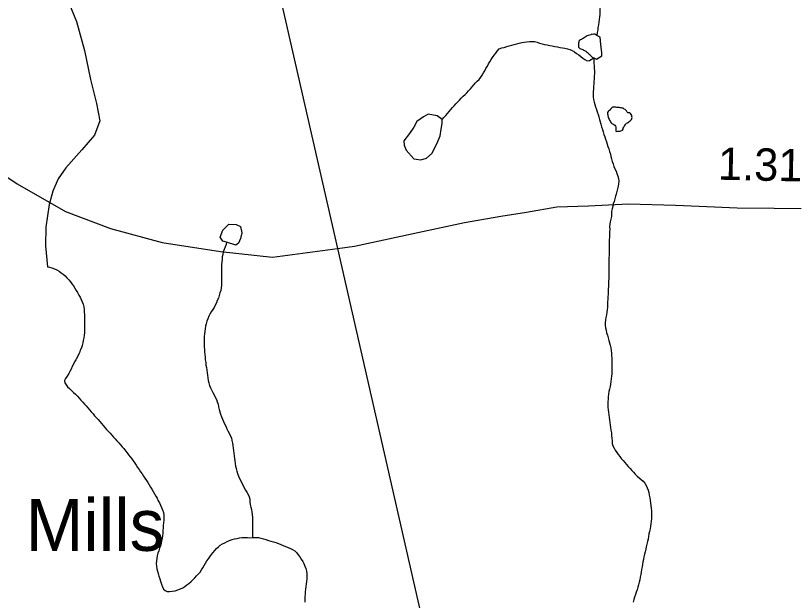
# Model space of a CAD drawing. Extents: x 1950930 to 2061844, y 904556 to 1017002.
# Drawn here: x 1987298 to 1990305, y 918154 to 920409 of the extents above; entities that cross this region are included whole.
import ezdxf

# ---------------------------------------------------------------- set-up
doc = ezdxf.new("R2010")
doc.units = 0
for name, color, linetype in [('Exist Civil Demographics Community Label', 7, 'Continuous'), ('Exist Hydrographic Creek Single Shore', 7, 'Continuous'), ('Exist Hydrographic Misc Water Feature', 7, 'Continuous'), ('Exist Road Primary US Structure Standard Bridge CELL', 7, 'Continuous'), ('Exist Road Secondary Type 51 Attributed', 7, 'Continuous'), ('Exist Utilities Electrical Transmission Line', 7, 'Continuous')]:
    doc.layers.add(name, color=color, linetype=linetype)

msp = doc.modelspace()

# ---------------------------------------------------------------- linework, layer by layer
at = {"layer": 'Exist Hydrographic Creek Single Shore'}
for points in [[(1987699.2, 921091.7), (1987670.7, 920964.6), (1987631.6, 920871.9), (1987604.1, 920799.4), (1987572.7, 920731.1), (1987527.4, 920650.7), (1987504.2, 920566.7), (1987506.7, 920492.7), (1987513, 920437), (1987533.8, 920387.2), (1987564.7, 920275), (1987587.7, 920163.1), (1987610.4, 920069.9), (1987623.2, 920003.9), (1987603.3, 919947.7), (1987553.8, 919891.4), (1987492.3, 919822.8), (1987463, 919779.9), (1987441.5, 919732), (1987427.9, 919681.3), (1987414.6, 919594), (1987413.2, 919521.6), (1987422, 919441.1)], [(1989559.7, 920523.6), (1989557.6, 920513.8), (1989555.8, 920503.1), (1989554.5, 920493.2), (1989553.7, 920483.5), (1989553.3, 920473.4), (1989552.7, 920463.8), (1989552.3, 920453.7), (1989551.9, 920443.2), (1989551.5, 920433.5), (1989551.1, 920423.8), (1989550.6, 920413.8), (1989550, 920404.2), (1989548.8, 920394.2), (1989547.4, 920383.5), (1989545.7, 920373.5), (1989544.1, 920364.1), (1989542.9, 920354), (1989541.2, 920344.2), (1989539.4, 920332.7)], [(1989527.5, 920246.1), (1989527.9, 920236.2), (1989528.7, 920225.6), (1989529.1, 920215.7), (1989529.7, 920205.9), (1989530.6, 920196), (1989530.1, 920186), (1989529.7, 920176.2), (1989529.3, 920165.4), (1989528.5, 920155.7), (1989528.1, 920146.1), (1989527.3, 920136.1), (1989527.1, 920126.4), (1989526, 920115.6), (1989525.6, 920105.9), (1989525.8, 920096.1), (1989526.7, 920086.2), (1989528.9, 920076.2), (1989531.6, 920066.4), (1989534.7, 920057), (1989538.1, 920047.2), (1989540.8, 920038.2), (1989544.3, 920028.4), (1989547, 920019.5), (1989549.6, 920009.3), (1989552.7, 919999.5), (1989555.4, 919990.2), (1989558, 919980.4), (1989560.9, 919970.7), (1989563.8, 919961.4), (1989566.6, 919951.5), (1989570.3, 919942.5), (1989573.4, 919932.6), (1989576.5, 919923.2), (1989579.6, 919914.2), (1989582.6, 919904.5), (1989586.3, 919895.3), (1989588.8, 919885.3), (1989591.9, 919875.4), (1989594.1, 919866.6), (1989596.8, 919856.5), (1989599.4, 919846.7), (1989602.1, 919837.4), (1989605.6, 919827.6), (1989609.5, 919818.4), (1989613.6, 919809.2), (1989617.3, 919800.6), (1989620.6, 919790.3), (1989623.2, 919780.6), (1989624.1, 919770.8), (1989623.6, 919760.6), (1989622.2, 919751.2), (1989619.7, 919741.3), (1989617.1, 919731.2), (1989614.2, 919721.4), (1989612, 919712.5), (1989609.1, 919702.8), (1989606, 919693.1), (1989603.1, 919683.4), (1989600.7, 919673.7), (1989598.2, 919663.8), (1989596.2, 919654), (1989596.6, 919644.2), (1989595.8, 919634.2), (1989593.7, 919624.4), (1989590.8, 919614.6), (1989589.2, 919604.8), (1989588.6, 919595.1), (1989589.4, 919585.3), (1989589, 919575.1), (1989588.6, 919565.5), (1989588.2, 919555), (1989587.4, 919545), (1989587.4, 919535.3), (1989587.6, 919525.5), (1989587.1, 919515.4), (1989587.1, 919504.8), (1989586.7, 919495.2), (1989586.7, 919485), (1989586.3, 919475.3), (1989586.5, 919465.5), (1989586.5, 919455.4), (1989585.9, 919444.9), (1989586.1, 919435.2), (1989585.7, 919425.1), (1989585.7, 919415.4), (1989585.3, 919405.7), (1989585.3, 919394.7), (1989584.9, 919385.1), (1989584.7, 919375.3), (1989584.3, 919365.3), (1989583.9, 919355.6), (1989583.3, 919344.7), (1989583.5, 919334.9), (1989582.6, 919325.3), (1989582.2, 919315.2), (1989581.4, 919305.6), (1989581, 919294.7), (1989580.6, 919285.1), (1989579.4, 919275)], [(1987422, 919441.1), (1987429.4, 919439.2), (1987438.6, 919436.6), (1987448.2, 919433.1), (1987457.3, 919428.8), (1987466.3, 919423.9), (1987474.1, 919417.8), (1987481.7, 919412.2), (1987489.5, 919405.4), (1987496.6, 919397.8), (1987503.2, 919391), (1987510, 919382.7), (1987515.5, 919374.6), (1987521.2, 919366.8), (1987526.8, 919358.7), (1987532.5, 919349.3), (1987537.4, 919341.2), (1987542.8, 919331.8), (1987547.3, 919323.4), (1987551.8, 919314.7), (1987555.7, 919305.6), (1987559.4, 919296.5), (1987561, 919286.5), (1987562.5, 919276.6), (1987562.7, 919265.9), (1987563.7, 919256.1), (1987564.1, 919246.2), (1987564.3, 919236.5), (1987563.9, 919226.4), (1987563.7, 919215.9), (1987564.3, 919206), (1987564.3, 919196.3), (1987563.9, 919186.3), (1987562.7, 919176.6), (1987561.4, 919166.7), (1987559.4, 919156.8), (1987557.3, 919147), (1987554.9, 919137.2), (1987552, 919127.5), (1987547.9, 919118.5), (1987544.2, 919108.8), (1987539.7, 919099.8), (1987535.2, 919090.7), (1987530.5, 919082.1), (1987525.6, 919073.9), (1987521.2, 919064.9), (1987516.7, 919056.3), (1987512.6, 919046.3), (1987508.1, 919037.3), (1987503.6, 919028.6), (1987497.1, 919019.4), (1987490.3, 919009.9), (1987487.2, 919001.8), (1987488.4, 918993.5), (1987492.9, 918985.2), (1987498.9, 918977.7), (1987505.9, 918971.1), (1987513.7, 918963.4), (1987521.2, 918956.1), (1987529, 918949.2), (1987536.8, 918941.5), (1987544, 918933.9), (1987550.4, 918926.6), (1987557.1, 918919), (1987563.7, 918911.5), (1987570.5, 918904), (1987576.8, 918896.5), (1987583.2, 918889), (1987590.1, 918881.5), (1987596.9, 918874), (1987603.3, 918866.5), (1987609.6, 918859.1), (1987616.4, 918851.5), (1987622.7, 918843.6), (1987629.7, 918836.1), (1987636.5, 918828.6), (1987642.8, 918821.2), (1987649.2, 918813.7), (1987655.8, 918806.2), (1987662.9, 918798.6), (1987669.3, 918791.1), (1987675.7, 918783.6), (1987682.2, 918777), (1987689, 918769.5), (1987696, 918761.9), (1987702.7, 918754.4), (1987709.1, 918746.9), (1987715.4, 918739.4), (1987722.2, 918731.1), (1987728.1, 918723.4), (1987734.1, 918716), (1987740.4, 918707.7), (1987746.2, 918699.5), (1987751.7, 918691.8), (1987758.1, 918683.5), (1987763.4, 918675), (1987768.9, 918666.9), (1987774.3, 918658.7), (1987780, 918650.1), (1987786, 918641.9)], [(1989579.4, 919275), (1989578.5, 919265.5), (1989576.5, 919255.7), (1989574.8, 919245.7), (1989573.2, 919235.1), (1989572.4, 919225.4), (1989572, 919215.4), (1989573.4, 919205.8), (1989575.3, 919196.6), (1989577.3, 919186.6), (1989580.4, 919176.7), (1989583, 919167), (1989585.5, 919156.8), (1989588.4, 919147.9), (1989590.8, 919137.8), (1989593.1, 919128.1), (1989595.3, 919118.1), (1989596.2, 919108.1), (1989596.6, 919098.4), (1989597.2, 919088.5), (1989597.2, 919078.8), (1989597.6, 919069), (1989597.6, 919058), (1989597.6, 919048.3), (1989597.8, 919038.5), (1989597.4, 919028.5), (1989596.2, 919018.9), (1989595.1, 919008.1), (1989594.1, 918998.5), (1989592.9, 918988.6), (1989591.2, 918978.6), (1989589, 918968.8), (1989586.5, 918959.1), (1989585.1, 918949.5), (1989583.9, 918939.6), (1989583, 918929.6), (1989582.2, 918920), (1989582.2, 918909.4), (1989582.6, 918899.2), (1989583, 918889.4), (1989584.5, 918879.5), (1989585.3, 918869.6), (1989586.7, 918860), (1989588, 918850.1), (1989589.8, 918840.1), (1989591, 918830.2), (1989592.5, 918820.6), (1989594.1, 918810.6), (1989595.6, 918800.7), (1989596.6, 918789.9), (1989597.2, 918780.2), (1989598.4, 918769.4), (1989599.2, 918759.5), (1989601.9, 918750.5), (1989606, 918741.4), (1989610.9, 918733), (1989616.5, 918724.8), (1989621.8, 918716.7), (1989628.2, 918708.8), (1989634.1, 918701.4), (1989640.9, 918693.1), (1989647.6, 918685.6), (1989654.2, 918678.1), (1989661, 918670.6), (1989667.7, 918663.1), (1989674.5, 918655.5), (1989681.5, 918648), (1989687.8, 918640.5), (1989695.2, 918633.7), (1989703, 918626.9), (1989710.8, 918620.4), (1989718.2, 918613.5), (1989724.5, 918606.2), (1989729.5, 918597.7), (1989734, 918588.4), (1989737, 918579.5), (1989739.7, 918569.8), (1989742, 918559.6), (1989743.6, 918550.1), (1989745.4, 918540), (1989746.7, 918530.1), (1989747.5, 918519.4), (1989748.7, 918509.5), (1989749.8, 918499.6), (1989749.8, 918489.9), (1989750.4, 918480.1), (1989750, 918470), (1989749.3, 918459.4), (1989748.1, 918449.5), (1989747.1, 918440), (1989745, 918430.1), (1989742.8, 918420.3), (1989740.7, 918410.4), (1989739.1, 918400.6), (1989737, 918390.8), (1989735, 918380.9), (1989732.5, 918371.2), (1989730.5, 918361.3), (1989728, 918351.6), (1989726, 918341.7)], [(1987786, 918641.9), (1987791.9, 918633.7), (1987797.2, 918625.2), (1987803, 918617), (1987808.5, 918608.5), (1987813.4, 918600.4), (1987818.4, 918591.2), (1987823.3, 918583.1), (1987828.6, 918573.8), (1987833.5, 918565.7), (1987838.9, 918556.3), (1987843.8, 918547.9), (1987848.7, 918538.6), (1987853, 918529.9), (1987857.7, 918521.5), (1987861.6, 918512.4), (1987865.3, 918503.2), (1987868.4, 918493.5), (1987870.2, 918484.3), (1987870.5, 918473.6), (1987869.6, 918463.7), (1987868.8, 918453.2), (1987868, 918443.1), (1987867.2, 918433.5), (1987866.8, 918423.5), (1987865.7, 918413.9), (1987864.7, 918403.1), (1987863.1, 918393.2), (1987861.4, 918383.7), (1987859.8, 918373.8), (1987856.9, 918364.1), (1987853.6, 918354.9), (1987850.4, 918345.2), (1987847.3, 918336.3), (1987844.8, 918326.6), (1987842.8, 918316.7), (1987841.3, 918306), (1987840.5, 918296.3), (1987841.5, 918286.5), (1987843.2, 918276.4), (1987845.4, 918266.4), (1987848.1, 918257.5), (1987851.2, 918247.7), (1987854.7, 918237.8), (1987857.1, 918227.7), (1987860.8, 918216.2), (1987864.3, 918206.3), (1987868.8, 918197.9), (1987874.6, 918192.2), (1987882.5, 918188.6), (1987892.2, 918188.3), (1987902.6, 918189.1), (1987913.5, 918191.5), (1987924.2, 918194.3), (1987933.8, 918198.2), (1987943, 918202.1), (1987951.2, 918207.7), (1987958.8, 918213.5), (1987966.6, 918219.5), (1987974.8, 918226.8), (1987982.2, 918233.5), (1987989.4, 918240.5), (1987996.1, 918248.8), (1988002.9, 918255.8), (1988009.7, 918262.9), (1988015.2, 918271.4), (1988020.1, 918280), (1988025.3, 918288.1), (1988030.6, 918297.2), (1988035.9, 918306.1), (1988042.1, 918314.5), (1988047.8, 918321.7), (1988054, 918330.5), (1988060.5, 918338.5), (1988066.5, 918346.5), (1988073.2, 918353.9), (1988080.4, 918360.9), (1988087.8, 918366.8), (1988095.8, 918372), (1988104.6, 918376.7), (1988114.1, 918381.4), (1988123.1, 918384.9), (1988132.9, 918388.7), (1988142.8, 918390.9), (1988152.4, 918393), (1988162.2, 918395.2), (1988172.3, 918396.9), (1988181.9, 918396.7), (1988192.2, 918396.3), (1988202.2, 918396), (1988212.1, 918396.2)], [(1988212.1, 918396.2), (1988224.4, 918396.7), (1988234.6, 918397.1), (1988244.5, 918394.4), (1988253.7, 918391.8), (1988263.5, 918389.1), (1988273.2, 918385.6), (1988282.4, 918383), (1988292.4, 918379.5), (1988301.9, 918376.8), (1988311.9, 918373.2), (1988321.2, 918369.8), (1988330.4, 918366.4), (1988339.8, 918362.2), (1988349, 918358.7), (1988358.1, 918354.5), (1988366.3, 918350.4), (1988374.7, 918345), (1988382.1, 918338.3), (1988388.4, 918330), (1988394.2, 918321.8), (1988399.7, 918313.2), (1988405.4, 918304.2), (1988410.4, 918295.8), (1988414.2, 918286.7), (1988417.3, 918276.9), (1988419.6, 918267.2), (1988420.8, 918257.3), (1988421.8, 918247.3), (1988421.4, 918237.3), (1988420.6, 918227.6), (1988419, 918217.8), (1988417.3, 918207.9), (1988416.1, 918197.5), (1988415.3, 918187.4), (1988414.9, 918177.8), (1988414, 918167.8), (1988414, 918158), (1988413.6, 918147.6)], [(1989726, 918341.7), (1989723.9, 918331.9), (1989721.5, 918322.1), (1989719.4, 918312.3), (1989717.4, 918302.5), (1989715.7, 918292.9), (1989714.1, 918283), (1989712.4, 918273.2), (1989710.8, 918263.2), (1989709.2, 918253.4), (1989707.1, 918243.5), (1989705.1, 918233.7), (1989703, 918224.3), (1989700.5, 918214.5), (1989698.1, 918204.8), (1989694.8, 918195.4), (1989691.9, 918185.8), (1989688.6, 918176.2), (1989685.4, 918166.8), (1989682.5, 918157.2), (1989679.6, 918147.5)]]:
    msp.add_lwpolyline(points, dxfattribs=at)
at = {"layer": 'Exist Hydrographic Misc Water Feature'}
for points in [[(1989539.4, 920332.7), (1989535.9, 920335.3), (1989532.6, 920337.8), (1989527.9, 920338.1), (1989523.8, 920337.1), (1989519.7, 920337.3), (1989516, 920335.9), (1989511.1, 920334.1), (1989506.2, 920332.5), (1989502.5, 920331), (1989498.4, 920328.8), (1989494.9, 920326.4), (1989490.6, 920323.9), (1989487.3, 920321.5), (1989483.6, 920320.1), (1989479.9, 920317.8), (1989476.2, 920315.9), (1989472.7, 920313.6), (1989470.3, 920311.2), (1989469.7, 920307.2), (1989469, 920303.2), (1989469.2, 920299.9), (1989469, 920295.5), (1989468.6, 920291.5), (1989469.4, 920288.1), (1989471.5, 920285), (1989474, 920282.6), (1989477.6, 920281.6), (1989482.4, 920279.7), (1989485.2, 920278.1), (1989488.7, 920276.3), (1989492.6, 920274.9), (1989496.9, 920272.2), (1989500, 920269.6), (1989504.1, 920267), (1989507.4, 920263.7), (1989510, 920261.2), (1989513.3, 920258), (1989515.4, 920255.2), (1989518.7, 920251.8), (1989521.5, 920249.3), (1989527.5, 920246.1)], [(1989527.5, 920246.1), (1989539, 920241.9), (1989559.5, 920254.6), (1989559.3, 920266), (1989554.7, 920297.8), (1989552.7, 920325.8), (1989539.4, 920332.7)], [(1988943.7, 920009.3), (1988950, 920016.8), (1988956.8, 920024.7), (1988963.2, 920031.9), (1988969.9, 920039.4), (1988976.3, 920047.4), (1988983.1, 920054.9), (1988989.8, 920061.9), (1988996.4, 920069), (1989003.2, 920076.5), (1989010.3, 920083.6), (1989017.1, 920091), (1989024.3, 920098.1), (1989031.5, 920105.5), (1989038, 920111.9), (1989045.2, 920118.8), (1989052, 920127.1), (1989058.3, 920134.3), (1989064.9, 920142.3), (1989071.6, 920149.8), (1989078.2, 920156.9), (1989085.8, 920163.4), (1989092.2, 920171.4), (1989097.7, 920179.4), (1989102.6, 920188.4), (1989107.3, 920196.2), (1989112.2, 920205.3), (1989117.6, 920214.2), (1989122.5, 920223.2), (1989127.2, 920231.4), (1989132.5, 920240.3), (1989137.7, 920248.4), (1989143.4, 920256.5), (1989149.8, 920264.5), (1989155.7, 920272.5), (1989163.1, 920281.5), (1989173.1, 920284.5), (1989182.8, 920286.7), (1989192.2, 920289.7), (1989201.6, 920293.1), (1989211.5, 920295.3), (1989221.1, 920297.4), (1989230.6, 920300.5), (1989240.8, 920303), (1989250, 920305.2), (1989259.7, 920307.4), (1989269.7, 920308.7), (1989279.8, 920310), (1989290, 920310.1), (1989299.5, 920309.1), (1989309.3, 920306.4), (1989318.9, 920303.7), (1989328.8, 920301), (1989338, 920298.4), (1989348.1, 920296.4), (1989357.9, 920294.6), (1989367.7, 920292.6), (1989377.6, 920290.4), (1989387.4, 920288.4), (1989396.9, 920286.6), (1989406.9, 920285.4), (1989416.7, 920283.6), (1989426.6, 920281.6), (1989436, 920279), (1989445, 920274.8), (1989453.7, 920269.9), (1989461.4, 920263.8), (1989469.9, 920258.1), (1989477.9, 920251.9), (1989485.2, 920245.6), (1989493.2, 920239.5), (1989502, 920234.5), (1989511.7, 920235.8), (1989527.5, 920246.1)], [(1989613.4, 919963.9), (1989616.7, 919962.6), (1989620.6, 919963.6), (1989624.1, 919963.5), (1989628, 919964.1), (1989631.8, 919964.7), (1989635.7, 919965.8), (1989639.2, 919968.1), (1989640.7, 919971.5), (1989641.7, 919975.4), (1989643.5, 919978.8), (1989645.4, 919983), (1989647.6, 919985.9), (1989649.9, 919989.1), (1989651.9, 919991.7), (1989654.6, 919994.2), (1989657.5, 919996.5), (1989661.4, 919998.8), (1989664.7, 920001.1), (1989667.9, 920003.5), (1989670.6, 920006), (1989672.9, 920009.2), (1989674.3, 920012.7), (1989675.3, 920016.6), (1989675.1, 920020.6), (1989674.1, 920024.1), (1989672, 920028), (1989669.6, 920031.3), (1989667.5, 920033.9), (1989663.4, 920035), (1989659.3, 920034.9), (1989656.2, 920037.3), (1989654, 920041.7), (1989650.9, 920044.2), (1989648.5, 920046.7), (1989645, 920049.2), (1989641.3, 920051.8), (1989637.6, 920052.7), (1989633.9, 920053.3), (1989629.6, 920053.5), (1989625.5, 920054.5), (1989621.4, 920054.9), (1989616.7, 920054.8), (1989612.6, 920055.8), (1989609.1, 920055.9), (1989605, 920056.5), (1989601.7, 920056.6), (1989597.4, 920054.3), (1989594.7, 920051.2), (1989592.7, 920048.6), (1989590, 920045.3), (1989585.7, 920042.8), (1989583.3, 920039.9), (1989581.2, 920035.8), (1989581, 920030), (1989581.8, 920026.8), (1989582, 920023.5), (1989583.3, 920020), (1989583.9, 920016.7), (1989585.1, 920013.6), (1989586.7, 920010.2), (1989588.6, 920006.3), (1989590.6, 920002.7), (1989592.5, 919999.5), (1989595.3, 919995.9), (1989598, 919993.4), (1989601.9, 919991.6), (1989605.8, 919989.4), (1989609.5, 919986.8), (1989611.5, 919983.3), (1989612.8, 919980.2), (1989613, 919976.9), (1989613.2, 919972.8), (1989613.4, 919968.7), (1989613.4, 919963.9)], [(1988943.7, 920009.3), (1988923.4, 920023), (1988889.1, 920029.3), (1988871.3, 920019.1), (1988845.3, 920000.7), (1988833.6, 919979), (1988817.6, 919954.6), (1988795.9, 919926.3), (1988796.3, 919910), (1988804.3, 919890.1), (1988834.4, 919856.7), (1988860.6, 919852.7), (1988882.8, 919859), (1988904.5, 919878.9), (1988926.1, 919923.9), (1988935.9, 919945.6), (1988939.8, 919970.9), (1988943.5, 919993.1), (1988943.7, 920009.3)], [(1988111.6, 919535.2), (1988097.4, 919538.9), (1988087.4, 919555.5), (1988097.2, 919581.6), (1988121.2, 919605.6), (1988148.9, 919603.3), (1988165.1, 919595.6), (1988171.3, 919572), (1988165.5, 919549.7), (1988157.3, 919531.9), (1988147.5, 919523.7), (1988111.6, 919535.2)], [(1988111.6, 919535.2), (1988110.6, 919526.4), (1988106.5, 919517.3), (1988103.2, 919507.7), (1988099.1, 919498.6), (1988097, 919488.7), (1988095.4, 919479.2), (1988094.6, 919469.1), (1988093.3, 919459.2), (1988092.9, 919448.7), (1988092.5, 919438.7), (1988092.1, 919428.9), (1988092.3, 919419.2), (1988092.1, 919408.2), (1988092.3, 919398.5), (1988092.7, 919388.6), (1988092.7, 919378.9), (1988092.3, 919368.9), (1988090.9, 919359.3), (1988089.2, 919349.5), (1988086.2, 919339.7), (1988083.3, 919330), (1988080.4, 919320), (1988076.3, 919311.2), (1988072.6, 919301.3), (1988068.5, 919292.5), (1988063.6, 919283.6), (1988058.9, 919275.4), (1988052.9, 919267.4), (1988047.6, 919258.3), (1988043.1, 919249.7), (1988039.2, 919240.6), (1988035.7, 919230.5), (1988032.9, 919220.8), (1988031, 919211.8), (1988029.2, 919201.5), (1988027.5, 919191.6), (1988026.7, 919181.6), (1988026.1, 919172), (1988025.7, 919161.9), (1988025.7, 919152.1), (1988025.7, 919141.6), (1988026.1, 919131.8), (1988026.5, 919121.6), (1988027.1, 919112.1), (1988027.9, 919102.3), (1988029, 919092.4), (1988030, 919081.7), (1988031.4, 919071.7), (1988032.6, 919061.8), (1988034.1, 919051.8), (1988035.7, 919042.2), (1988037.2, 919032.3), (1988038, 919022.4), (1988039.8, 919012.4), (1988041.1, 919002.4), (1988043.3, 918992.8), (1988046, 918983.5), (1988049.5, 918973.6), (1988054, 918965.6), (1988058.9, 918956.3), (1988063.8, 918947.1), (1988068.1, 918937.9), (1988072.6, 918928.7), (1988075.7, 918919.7), (1988079, 918910.7), (1988081, 918901), (1988083.7, 918890.9), (1988086.4, 918881.1), (1988089, 918871.8), (1988092.1, 918862), (1988095.6, 918852.9), (1988099.7, 918843.8), (1988103.6, 918834.7), (1988108.5, 918825.5), (1988112.4, 918816.3), (1988116.9, 918807.5), (1988121.8, 918799), (1988126.4, 918789.9), (1988130.3, 918780.7), (1988132.5, 918771), (1988134.8, 918761), (1988136, 918751), (1988137.8, 918741.4), (1988138.7, 918731.6), (1988140.1, 918721.6), (1988141.3, 918711.7), (1988142.8, 918701.7), (1988143.6, 918691.9), (1988144.8, 918681.5), (1988146.7, 918671.5), (1988148.5, 918662.3), (1988151, 918652.6), (1988154.7, 918643.5), (1988158.5, 918633.5), (1988162.4, 918624.4), (1988166.5, 918615.3), (1988170.9, 918606.2), (1988175.4, 918596.9), (1988179.5, 918588.6)], [(1988179.5, 918588.6), (1988184.8, 918579.6), (1988189.7, 918571.2), (1988194.6, 918562), (1988198.5, 918552.9), (1988201, 918543.9), (1988201.8, 918533.3), (1988203, 918523.3), (1988205.3, 918513.7), (1988208, 918504.4), (1988209.8, 918494.7), (1988211, 918484.8), (1988211.5, 918474.1), (1988211.9, 918464), (1988211.9, 918454.2), (1988212.1, 918444.5), (1988212.1, 918434.7), (1988211.7, 918424.6), (1988212.1, 918414), (1988212.1, 918396.2)]]:
    msp.add_lwpolyline(points, dxfattribs=at)
at = {"layer": 'Exist Road Secondary Type 51 Attributed'}
msp.add_lwpolyline([(1986938.3, 919965), (1987182, 919841.1), (1987305, 919760.6), (1987490.9, 919653.5), (1987664, 919588.1), (1987863.7, 919534.2), (1988089.1, 919500), (1988289.5, 919477.2), (1988539.9, 919511.6), (1988604.6, 919520.5), (1988830.8, 919569.1), (1989029.7, 919611.7), (1989169.4, 919636), (1989268, 919651.2), (1989384.9, 919672.5), (1989507.9, 919675.5), (1989662, 919683.9), (1989842.7, 919677.8), (1989933.8, 919674.8), (1990081.1, 919668.7), (1990223.8, 919667.2), (1990327.8, 919664.9)], dxfattribs=at)
at = {"layer": 'Exist Utilities Electrical Transmission Line'}
msp.add_line((1987754.5, 922957.8), (1988539.9, 919511.6), dxfattribs=at)
msp.add_lwpolyline([(1988539.9, 919511.6), (1989142.6, 916867.2), (1989164.6, 916770)], dxfattribs=at)

# ---------------------------------------------------------------- texts
at = {"layer": 'Exist Civil Demographics Community Label'}
msp.add_text('Hurdle Mills', height=200, dxfattribs=at).set_placement((1986475, 918345.2))
at = {"layer": 'Exist Road Primary US Structure Standard Bridge CELL'}
msp.add_text('1.31', height=125, rotation=358.7445, dxfattribs=at).set_placement((1990005.9, 919776.6))

doc.saveas('drawing.dxf')
